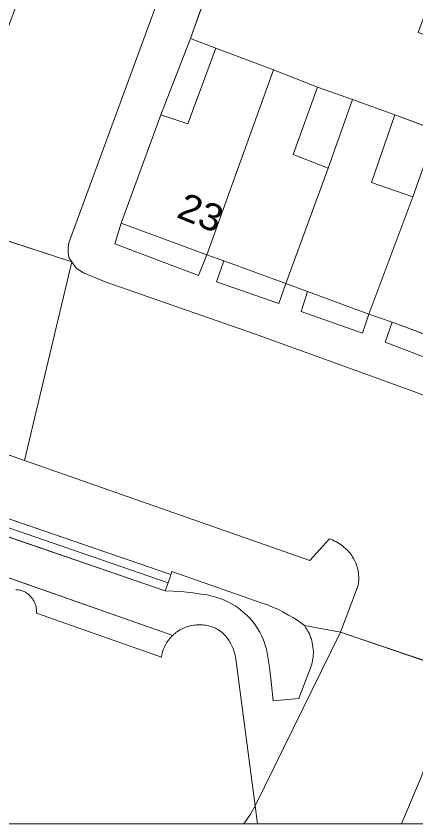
# Model space of a CAD drawing. Extents: x 528790 to 529292, y 179350 to 179856.
# Drawn here: x 529126.67 to 529148.86, y 179356.02 to 179400.83 of the extents above; entities that cross this region are included whole.
import ezdxf

# ---------------------------------------------------------------- set-up
doc = ezdxf.new("R2010")
doc.units = 0
doc.header["$LTSCALE"] = 0.6
for name, color, linetype, lineweight in [('1', 7, 'Continuous', 13), ('2', 7, 'Continuous', 13), ('7', 7, 'Continuous', 13)]:
    doc.layers.add(name, color=color, linetype=linetype, lineweight=lineweight)
doc.layers.add('5', color=7, linetype='Continuous')

msp = doc.modelspace()

# ---------------------------------------------------------------- linework, layer by layer
at = {"layer": '1'}
for points in [[(529153.4, 179460.25), (529147, 179461.55), (529147.5, 179461.3), (529147.9, 179460.65), (529148, 179460.25), (529148.15, 179459.8), (529148.05, 179459.25), (529122.5, 179390.2), (529122.2, 179389.9), (529121.95, 179389.75), (529129.75, 179387.2), (529129.6, 179387.45), (529129.55, 179387.75), (529129.55, 179388), (529129.6, 179388.25), (529151.6, 179448.1)], [(529151.6, 179448.1), (529129.6, 179388.25), (529129.55, 179388), (529129.55, 179387.75), (529129.6, 179387.45), (529129.75, 179387.2), (529130, 179386.85), (529130.4, 179386.6), (529131.6, 179386.1), (529139.9, 179383.2), (529148.75, 179380), (529157.8, 179376.5)], [(529150, 179381.65), (529147.15, 179382.75), (529147.55, 179383.85), (529146.25, 179384.3), (529145.9, 179383.25), (529142.5, 179384.45), (529142.85, 179385.55), (529141.65, 179386), (529141.25, 179384.9), (529137.8, 179386.1), (529138.2, 179387.25), (529137.25, 179387.6), (529136.8, 179386.45), (529132.15, 179388.2), (529132.5, 179389.35), (529134.7, 179395.35), (529136.35, 179399.6), (529137.8, 179403.7)], [(529157.8, 179376.5), (529148.75, 179380), (529139.9, 179383.2), (529131.6, 179386.1), (529130.4, 179386.6), (529130, 179386.85), (529129.75, 179387.2), (529127.13, 179376.18), (529142.98, 179370.64), (529144.07, 179371.83), (529144.17, 179371.8), (529144.26, 179371.76), (529144.35, 179371.71), (529144.45, 179371.67), (529144.54, 179371.62), (529144.62, 179371.56), (529144.71, 179371.5), (529144.79, 179371.44), (529144.87, 179371.38), (529145, 179371.26), (529145.07, 179371.2), (529145.13, 179371.13), (529145.19, 179371.06), (529145.25, 179370.99), (529145.3, 179370.91), (529145.35, 179370.83), (529145.4, 179370.75), (529145.47, 179370.62), (529145.51, 179370.54), (529145.54, 179370.45), (529145.57, 179370.36), (529145.6, 179370.28), (529145.63, 179370.19), (529145.65, 179370.1), (529145.66, 179370.01), (529145.67, 179369.91), (529145.68, 179369.82), (529145.69, 179369.73), (529145.69, 179369.64), (529145.69, 179369.55), (529145.68, 179369.45), (529145.67, 179369.36), (529145.66, 179369.27), (529145.63, 179369.15), (529144.68, 179366.66), (529151.29, 179364.41)], [(529088.21, 179386.8), (529088.54, 179386.66), (529088.9, 179386.48), (529102.86, 179381.55), (529107.2, 179380.02), (529108.61, 179379.52), (529108.44, 179379.07), (529135.26, 179369.85), (529135.32, 179370.03), (529140.32, 179368.27), (529140.62, 179368.17), (529140.91, 179368.05), (529141.19, 179367.93), (529141.47, 179367.79), (529141.79, 179367.61), (529142.06, 179367.45), (529142.32, 179367.28), (529142.67, 179367.02)], [(529142.67, 179367.02), (529144.68, 179366.66), (529145.63, 179369.15), (529145.66, 179369.27), (529145.67, 179369.36), (529145.68, 179369.45), (529145.69, 179369.55), (529145.69, 179369.64), (529145.69, 179369.73), (529145.68, 179369.82), (529145.67, 179369.91), (529145.66, 179370.01), (529145.65, 179370.1), (529145.63, 179370.19), (529145.6, 179370.28), (529145.57, 179370.36), (529145.54, 179370.45), (529145.51, 179370.54), (529145.47, 179370.62), (529145.4, 179370.75), (529145.35, 179370.83), (529145.3, 179370.91), (529145.25, 179370.99), (529145.19, 179371.06), (529145.13, 179371.13), (529145.07, 179371.2), (529145, 179371.26), (529144.87, 179371.38), (529144.79, 179371.44), (529144.71, 179371.5), (529144.62, 179371.56), (529144.54, 179371.62), (529144.45, 179371.67), (529144.35, 179371.71), (529144.26, 179371.76), (529144.17, 179371.8), (529144.07, 179371.83), (529142.98, 179370.64), (529127.13, 179376.18), (529118.73, 179379.12)], [(529139.93, 179357.02), (529144.68, 179366.66), (529142.67, 179367.02), (529142.74, 179366.92), (529142.8, 179366.83), (529142.85, 179366.74), (529142.9, 179366.65), (529142.95, 179366.56), (529142.99, 179366.46), (529143.02, 179366.37), (529143.06, 179366.27), (529143.08, 179366.17), (529143.11, 179366.07), (529143.13, 179365.97), (529143.15, 179365.8), (529143.16, 179365.7), (529143.17, 179365.59), (529143.17, 179365.49), (529143.16, 179365.39), (529143.16, 179365.28), (529143.14, 179365.18), (529143.13, 179365.08), (529143.1, 179364.98), (529143.08, 179364.88), (529143.05, 179364.78), (529142.37, 179362.98), (529140.93, 179362.84), (529140.84, 179363.74), (529140.73, 179364.71), (529140.57, 179365.71), (529140.5, 179365.94), (529140.44, 179366.12), (529140.37, 179366.3), (529140.29, 179366.48), (529140.2, 179366.65), (529140.04, 179366.92), (529139.94, 179367.06), (529139.84, 179367.19), (529139.74, 179367.32), (529139.63, 179367.45), (529139.51, 179367.57), (529139.39, 179367.68), (529139.26, 179367.79), (529139.13, 179367.9), (529139, 179368), (529138.83, 179368.11), (529138.69, 179368.2), (529138.54, 179368.28), (529138.39, 179368.36), (529138.24, 179368.43), (529138.08, 179368.49), (529137.92, 179368.55), (529137.65, 179368.63), (529137.47, 179368.68), (529137.29, 179368.72), (529137.11, 179368.75), (529136.93, 179368.77), (529136.48, 179368.84), (529135.82, 179368.92), (529134.94, 179368.95), (529108.11, 179378.17)], [(529113.41, 179374.18), (529135.36, 179366.48), (529135.42, 179366.54), (529135.49, 179366.59), (529135.56, 179366.65), (529135.63, 179366.7), (529135.76, 179366.78), (529135.84, 179366.82), (529135.92, 179366.86), (529136, 179366.9), (529136.08, 179366.93), (529136.16, 179366.96), (529136.25, 179366.98), (529136.33, 179367.01), (529136.42, 179367.02), (529136.51, 179367.04), (529136.59, 179367.05), (529136.68, 179367.06), (529136.77, 179367.06), (529136.88, 179367.06), (529136.96, 179367.06), (529137.04, 179367.06), (529137.12, 179367.05), (529137.19, 179367.04), (529137.27, 179367.03), (529137.35, 179367.01), (529137.43, 179366.99), (529137.5, 179366.97), (529137.58, 179366.94), (529137.65, 179366.91), (529137.73, 179366.88), (529137.8, 179366.84), (529137.87, 179366.81)], [(529127.14, 179368.89), (529127.18, 179368.87), (529127.23, 179368.84), (529127.27, 179368.81), (529127.31, 179368.78), (529127.35, 179368.75), (529127.39, 179368.72), (529127.42, 179368.68), (529127.46, 179368.64), (529127.49, 179368.61), (529127.53, 179368.57), (529127.56, 179368.53), (529127.59, 179368.48), (529127.61, 179368.44), (529127.64, 179368.4), (529127.66, 179368.35), (529127.68, 179368.31), (529127.71, 179368.26), (529127.72, 179368.21), (529127.74, 179368.17), (529127.75, 179368.12), (529127.77, 179368.07), (529127.78, 179368.02), (529127.78, 179367.97), (529127.79, 179367.92), (529127.79, 179367.87), (529127.8, 179367.82), (529127.79, 179367.77), (529127.79, 179367.71), (529134.73, 179365.28), (529134.76, 179365.42), (529134.78, 179365.5), (529134.8, 179365.59), (529134.83, 179365.67), (529134.86, 179365.75), (529134.9, 179365.83), (529134.94, 179365.91), (529134.98, 179365.99), (529135.02, 179366.07), (529135.07, 179366.14), (529135.12, 179366.21), (529135.18, 179366.28), (529135.23, 179366.35), (529135.29, 179366.42), (529135.36, 179366.48), (529113.41, 179374.18)], [(529127.14, 179368.89), (529127.09, 179368.91), (529127.05, 179368.93), (529127, 179368.95), (529126.95, 179368.97), (529126.9, 179368.98), (529126.85, 179368.99), (529126.8, 179369), (529126.75, 179369.01), (529126.7, 179369.01), (529126.65, 179369.01)], [(529126.65, 179369.01), (529126.7, 179369.01), (529126.75, 179369.01), (529126.8, 179369), (529126.85, 179368.99), (529126.9, 179368.98), (529126.95, 179368.97), (529127, 179368.95), (529127.05, 179368.93), (529127.09, 179368.91), (529127.14, 179368.89)], [(529139.303, 179356.024), (529139.68, 179356.57), (529139.93, 179357.02), (529138.87, 179365.16), (529138.85, 179365.26), (529138.83, 179365.36), (529138.81, 179365.47), (529138.78, 179365.57), (529138.71, 179365.75), (529138.68, 179365.82), (529138.65, 179365.9), (529138.61, 179365.97), (529138.57, 179366.04), (529138.54, 179366.11), (529138.49, 179366.18), (529138.45, 179366.24), (529138.41, 179366.31), (529138.36, 179366.37), (529138.31, 179366.44), (529138.26, 179366.49), (529138.2, 179366.55), (529138.14, 179366.61), (529138.08, 179366.66), (529138, 179366.72), (529137.93, 179366.76), (529137.87, 179366.81), (529137.8, 179366.84), (529137.73, 179366.88), (529137.65, 179366.91), (529137.58, 179366.94), (529137.5, 179366.97), (529137.43, 179366.99), (529137.35, 179367.01), (529137.27, 179367.03), (529137.19, 179367.04), (529137.12, 179367.05), (529137.04, 179367.06), (529136.96, 179367.06), (529136.88, 179367.06), (529136.77, 179367.06), (529136.68, 179367.06), (529136.59, 179367.05), (529136.51, 179367.04), (529136.42, 179367.02), (529136.33, 179367.01), (529136.25, 179366.98), (529136.16, 179366.96), (529136.08, 179366.93), (529136, 179366.9), (529135.92, 179366.86), (529135.84, 179366.82), (529135.76, 179366.78), (529135.63, 179366.7), (529135.56, 179366.65), (529135.49, 179366.59), (529135.42, 179366.54), (529135.36, 179366.48), (529135.29, 179366.42), (529135.23, 179366.35), (529135.18, 179366.28), (529135.12, 179366.21), (529135.07, 179366.14), (529135.02, 179366.07), (529134.98, 179365.99), (529134.94, 179365.91), (529134.9, 179365.83), (529134.86, 179365.75), (529134.83, 179365.67), (529134.8, 179365.59), (529134.78, 179365.5), (529134.76, 179365.42), (529134.73, 179365.28), (529127.79, 179367.71), (529127.79, 179367.77), (529127.8, 179367.82), (529127.79, 179367.87), (529127.79, 179367.92), (529127.78, 179367.97), (529127.78, 179368.02), (529127.77, 179368.07), (529127.75, 179368.12), (529127.74, 179368.17), (529127.72, 179368.21), (529127.71, 179368.26), (529127.68, 179368.31), (529127.66, 179368.35), (529127.64, 179368.4), (529127.61, 179368.44), (529127.59, 179368.48), (529127.56, 179368.53), (529127.53, 179368.57), (529127.49, 179368.61), (529127.46, 179368.64), (529127.42, 179368.68), (529127.39, 179368.72), (529127.35, 179368.75), (529127.31, 179368.78), (529127.27, 179368.81), (529127.23, 179368.84), (529127.18, 179368.87), (529127.14, 179368.89)], [(529137.87, 179366.81), (529137.93, 179366.76), (529138, 179366.72), (529138.08, 179366.66), (529138.14, 179366.61), (529138.2, 179366.55), (529138.26, 179366.49), (529138.31, 179366.44), (529138.36, 179366.37), (529138.41, 179366.31), (529138.45, 179366.24), (529138.49, 179366.18), (529138.54, 179366.11), (529138.57, 179366.04), (529138.61, 179365.97), (529138.65, 179365.9), (529138.68, 179365.82), (529138.71, 179365.75), (529138.78, 179365.57), (529138.81, 179365.47), (529138.83, 179365.36), (529138.85, 179365.26), (529138.87, 179365.16), (529139.93, 179357.02)], [(529149.2, 179358.71), (529148.072, 179356.024), (529152.566, 179356.024)], [(529079.274, 179356.024), (529139.303, 179356.024)]]:
    msp.add_lwpolyline(points, dxfattribs=at)
for points in [[(529150, 179394.5), (529150.45, 179395.8), (529150.6, 179396.15), (529151.613, 179398.966), (529148.989, 179399.93), (529151.2, 179405.95), (529140.9, 179409.8), (529138.55, 179403.45), (529137.8, 179403.7), (529136.35, 179399.6), (529137.75, 179399.05), (529140.95, 179397.85), (529143.4, 179396.9), (529145.35, 179396.2), (529147.7, 179395.35)], [(529136.35, 179399.6), (529134.7, 179395.35), (529136.2, 179394.85), (529137.75, 179399.05)], [(529137.75, 179399.05), (529136.2, 179394.85), (529134.7, 179395.35), (529132.5, 179389.35), (529137.25, 179387.6), (529140.95, 179397.85)], [(529141.65, 179386), (529144, 179392.4), (529142.05, 179393.15), (529143.4, 179396.9), (529140.95, 179397.85), (529137.25, 179387.6), (529138.2, 179387.25)], [(529143.4, 179396.9), (529142.05, 179393.15), (529144, 179392.4), (529145.35, 179396.2)], [(529147.7, 179395.35), (529145.35, 179396.2), (529144, 179392.4), (529141.65, 179386), (529142.85, 179385.55), (529146.25, 179384.3), (529148.7, 179390.8), (529146.4, 179391.6)], [(529154.55, 179394.3), (529150.45, 179395.8), (529150, 179394.5), (529148.7, 179390.8), (529146.25, 179384.3), (529147.55, 179383.85), (529150.4, 179382.8)], [(529148.7, 179390.8), (529150, 179394.5), (529147.7, 179395.35), (529146.4, 179391.6)], [(529121.95, 179389.75), (529118.73, 179379.12), (529127.13, 179376.18), (529129.75, 179387.2)], [(529132.5, 179389.35), (529132.15, 179388.2), (529136.8, 179386.45), (529137.25, 179387.6)], [(529138.2, 179387.25), (529137.8, 179386.1), (529141.25, 179384.9), (529141.65, 179386)], [(529142.85, 179385.55), (529142.5, 179384.45), (529145.9, 179383.25), (529146.25, 179384.3)], [(529147.55, 179383.85), (529147.15, 179382.75), (529150, 179381.65), (529150.4, 179382.8)], [(529134.94, 179368.95), (529135.21, 179369.71), (529135.26, 179369.85), (529108.44, 179379.07), (529108.11, 179378.17)], [(529135.26, 179369.85), (529135.21, 179369.71), (529134.94, 179368.95), (529135.82, 179368.92), (529136.48, 179368.84), (529136.93, 179368.77), (529137.11, 179368.75), (529137.29, 179368.72), (529137.47, 179368.68), (529137.65, 179368.63), (529137.92, 179368.55), (529138.08, 179368.49), (529138.24, 179368.43), (529138.39, 179368.36), (529138.54, 179368.28), (529138.69, 179368.2), (529138.83, 179368.11), (529139, 179368), (529139.13, 179367.9), (529139.26, 179367.79), (529139.39, 179367.68), (529139.51, 179367.57), (529139.63, 179367.45), (529139.74, 179367.32), (529139.84, 179367.19), (529139.94, 179367.06), (529140.04, 179366.92), (529140.2, 179366.65), (529140.29, 179366.48), (529140.37, 179366.3), (529140.44, 179366.12), (529140.5, 179365.94), (529140.57, 179365.71), (529140.73, 179364.71), (529140.84, 179363.74), (529140.93, 179362.84), (529142.37, 179362.98), (529143.05, 179364.78), (529143.08, 179364.88), (529143.1, 179364.98), (529143.13, 179365.08), (529143.14, 179365.18), (529143.16, 179365.28), (529143.16, 179365.39), (529143.17, 179365.49), (529143.17, 179365.59), (529143.16, 179365.7), (529143.15, 179365.8), (529143.13, 179365.97), (529143.11, 179366.07), (529143.08, 179366.17), (529143.06, 179366.27), (529143.02, 179366.37), (529142.99, 179366.46), (529142.95, 179366.56), (529142.9, 179366.65), (529142.85, 179366.74), (529142.8, 179366.83), (529142.74, 179366.92), (529142.67, 179367.02), (529142.32, 179367.28), (529142.06, 179367.45), (529141.79, 179367.61), (529141.47, 179367.79), (529141.19, 179367.93), (529140.91, 179368.05), (529140.62, 179368.17), (529140.32, 179368.27), (529135.32, 179370.03)], [(529148.072, 179356.024), (529149.2, 179358.71), (529151.29, 179364.41), (529144.68, 179366.66), (529139.93, 179357.02), (529140.071, 179356.024)], [(529139.303, 179356.024), (529140.071, 179356.024), (529139.93, 179357.02), (529139.68, 179356.57)]]:
    msp.add_lwpolyline(points, close=True, dxfattribs=at)
at = {"layer": '2'}
for p, q in [((529136.35, 179399.6), (529137.8, 179403.7)), ((529134.7, 179395.35), (529136.35, 179399.6)), ((529136.35, 179399.6), (529137.75, 179399.05)), ((529137.75, 179399.05), (529140.95, 179397.85)), ((529140.95, 179397.85), (529137.25, 179387.6)), ((529140.95, 179397.85), (529143.4, 179396.9)), ((529143.4, 179396.9), (529145.35, 179396.2)), ((529145.35, 179396.2), (529144, 179392.4)), ((529145.35, 179396.2), (529147.7, 179395.35)), ((529132.5, 179389.35), (529134.7, 179395.35)), ((529147.7, 179395.35), (529150, 179394.5)), ((529150, 179394.5), (529148.7, 179390.8)), ((529144, 179392.4), (529141.65, 179386)), ((529148.7, 179390.8), (529146.25, 179384.3)), ((529129.75, 179387.2), (529121.95, 179389.75)), ((529137.25, 179387.6), (529132.5, 179389.35)), ((529138.2, 179387.25), (529137.25, 179387.6)), ((529129.75, 179387.2), (529127.13, 179376.18)), ((529141.65, 179386), (529138.2, 179387.25)), ((529142.85, 179385.55), (529141.65, 179386)), ((529146.25, 179384.3), (529142.85, 179385.55)), ((529147.55, 179383.85), (529146.25, 179384.3)), ((529150.4, 179382.8), (529147.55, 179383.85)), ((529108.44, 179379.07), (529135.26, 179369.85)), ((529118.73, 179379.12), (529127.13, 179376.18)), ((529135.1, 179369.4), (529108.28, 179378.62)), ((529134.94, 179368.95), (529108.11, 179378.17)), ((529135.36, 179366.48), (529113.41, 179374.18)), ((529144.68, 179366.66), (529142.67, 179367.02)), ((529139.93, 179357.02), (529144.68, 179366.66)), ((529151.29, 179364.41), (529144.68, 179366.66)), ((529148.072, 179356.024), (529149.2, 179358.71)), ((529139.93, 179357.02), (529140.071, 179356.024))]:
    msp.add_line(p, q, dxfattribs=at)
for points in [[(529129.75, 179387.2), (529129.6, 179387.45), (529129.55, 179387.75), (529129.55, 179388), (529129.6, 179388.25), (529151.6, 179448.1), (529151.6, 179448.45), (529151.95, 179449.15), (529152.2, 179449.45), (529152.55, 179449.7), (529152.9, 179449.9), (529153.2, 179449.95), (529153.6, 179449.95), (529153.95, 179449.8), (529168.25, 179443.2), (529181.4, 179437.2), (529182, 179436.9), (529182.6, 179436.55), (529183, 179436.25), (529183.5, 179435.55)], [(529134.7, 179395.35), (529136.2, 179394.85), (529137.75, 179399.05)], [(529144, 179392.4), (529142.05, 179393.15), (529143.4, 179396.9)], [(529148.7, 179390.8), (529146.4, 179391.6), (529147.7, 179395.35)], [(529132.5, 179389.35), (529132.15, 179388.2), (529136.8, 179386.45), (529137.25, 179387.6)], [(529129.75, 179387.2), (529130, 179386.85), (529130.4, 179386.6), (529131.6, 179386.1), (529139.9, 179383.2), (529148.75, 179380), (529157.8, 179376.5), (529158.55, 179376.15), (529159.95, 179375.65), (529160.7, 179375.55), (529161, 179375.5), (529161.25, 179375.45)], [(529138.2, 179387.25), (529137.8, 179386.1), (529141.25, 179384.9), (529141.65, 179386)], [(529142.85, 179385.55), (529142.5, 179384.45), (529145.9, 179383.25), (529146.25, 179384.3)], [(529147.55, 179383.85), (529147.15, 179382.75), (529150, 179381.65), (529150.4, 179382.8)], [(529144.68, 179366.66), (529145.63, 179369.15), (529145.66, 179369.27), (529145.67, 179369.36), (529145.68, 179369.45), (529145.69, 179369.55), (529145.69, 179369.64), (529145.69, 179369.73), (529145.68, 179369.82), (529145.67, 179369.91), (529145.66, 179370.01), (529145.65, 179370.1), (529145.63, 179370.19), (529145.6, 179370.28), (529145.57, 179370.36), (529145.54, 179370.45), (529145.51, 179370.54), (529145.47, 179370.62), (529145.4, 179370.75), (529145.35, 179370.83), (529145.3, 179370.91), (529145.25, 179370.99), (529145.19, 179371.06), (529145.13, 179371.13), (529145.07, 179371.2), (529145, 179371.26), (529144.87, 179371.38), (529144.79, 179371.44), (529144.71, 179371.5), (529144.62, 179371.56), (529144.54, 179371.62), (529144.45, 179371.67), (529144.35, 179371.71), (529144.26, 179371.76), (529144.17, 179371.8), (529144.07, 179371.83), (529142.98, 179370.64), (529127.13, 179376.18)], [(529135.26, 179369.85), (529135.21, 179369.71), (529134.94, 179368.95)], [(529142.67, 179367.02), (529142.32, 179367.28), (529142.06, 179367.45), (529141.79, 179367.61), (529141.47, 179367.79), (529141.19, 179367.93), (529140.91, 179368.05), (529140.62, 179368.17), (529140.32, 179368.27), (529135.32, 179370.03), (529135.26, 179369.85)], [(529135.36, 179366.48), (529135.29, 179366.42), (529135.23, 179366.35), (529135.18, 179366.28), (529135.12, 179366.21), (529135.07, 179366.14), (529135.02, 179366.07), (529134.98, 179365.99), (529134.94, 179365.91), (529134.9, 179365.83), (529134.86, 179365.75), (529134.83, 179365.67), (529134.8, 179365.59), (529134.78, 179365.5), (529134.76, 179365.42), (529134.73, 179365.28), (529127.79, 179367.71), (529127.79, 179367.77), (529127.8, 179367.82), (529127.79, 179367.87), (529127.79, 179367.92), (529127.78, 179367.97), (529127.78, 179368.02), (529127.77, 179368.07), (529127.75, 179368.12), (529127.74, 179368.17), (529127.72, 179368.21), (529127.71, 179368.26), (529127.68, 179368.31), (529127.66, 179368.35), (529127.64, 179368.4), (529127.61, 179368.44), (529127.59, 179368.48), (529127.56, 179368.53), (529127.53, 179368.57), (529127.49, 179368.61), (529127.46, 179368.64), (529127.42, 179368.68), (529127.39, 179368.72), (529127.35, 179368.75), (529127.31, 179368.78), (529127.27, 179368.81), (529127.23, 179368.84), (529127.18, 179368.87), (529127.14, 179368.89), (529127.09, 179368.91), (529127.05, 179368.93), (529127, 179368.95), (529126.95, 179368.97), (529126.9, 179368.98), (529126.85, 179368.99), (529126.8, 179369), (529126.75, 179369.01), (529126.7, 179369.01), (529126.65, 179369.01)], [(529134.94, 179368.95), (529135.82, 179368.92), (529136.48, 179368.84), (529136.93, 179368.77), (529137.11, 179368.75), (529137.29, 179368.72), (529137.47, 179368.68), (529137.65, 179368.63), (529137.92, 179368.55), (529138.08, 179368.49), (529138.24, 179368.43), (529138.39, 179368.36), (529138.54, 179368.28), (529138.69, 179368.2), (529138.83, 179368.11), (529139, 179368), (529139.13, 179367.9), (529139.26, 179367.79), (529139.39, 179367.68), (529139.51, 179367.57), (529139.63, 179367.45), (529139.74, 179367.32), (529139.84, 179367.19), (529139.94, 179367.06), (529140.04, 179366.92), (529140.2, 179366.65), (529140.29, 179366.48), (529140.37, 179366.3), (529140.44, 179366.12), (529140.5, 179365.94), (529140.57, 179365.71), (529140.73, 179364.71), (529140.84, 179363.74), (529140.93, 179362.84), (529142.37, 179362.98), (529143.05, 179364.78), (529143.08, 179364.88), (529143.1, 179364.98), (529143.13, 179365.08), (529143.14, 179365.18), (529143.16, 179365.28), (529143.16, 179365.39), (529143.17, 179365.49), (529143.17, 179365.59), (529143.16, 179365.7), (529143.15, 179365.8), (529143.13, 179365.97), (529143.11, 179366.07), (529143.08, 179366.17), (529143.06, 179366.27), (529143.02, 179366.37), (529142.99, 179366.46), (529142.95, 179366.56), (529142.9, 179366.65), (529142.85, 179366.74), (529142.8, 179366.83), (529142.74, 179366.92), (529142.67, 179367.02)], [(529139.93, 179357.02), (529138.87, 179365.16), (529138.85, 179365.26), (529138.83, 179365.36), (529138.81, 179365.47), (529138.78, 179365.57), (529138.71, 179365.75), (529138.68, 179365.82), (529138.65, 179365.9), (529138.61, 179365.97), (529138.57, 179366.04), (529138.54, 179366.11), (529138.49, 179366.18), (529138.45, 179366.24), (529138.41, 179366.31), (529138.36, 179366.37), (529138.31, 179366.44), (529138.26, 179366.49), (529138.2, 179366.55), (529138.14, 179366.61), (529138.08, 179366.66), (529138, 179366.72), (529137.93, 179366.76), (529137.87, 179366.81), (529137.8, 179366.84), (529137.73, 179366.88), (529137.65, 179366.91), (529137.58, 179366.94), (529137.5, 179366.97), (529137.43, 179366.99), (529137.35, 179367.01), (529137.27, 179367.03), (529137.19, 179367.04), (529137.12, 179367.05), (529137.04, 179367.06), (529136.96, 179367.06), (529136.88, 179367.06), (529136.77, 179367.06), (529136.68, 179367.06), (529136.59, 179367.05), (529136.51, 179367.04), (529136.42, 179367.02), (529136.33, 179367.01), (529136.25, 179366.98), (529136.16, 179366.96), (529136.08, 179366.93), (529136, 179366.9), (529135.92, 179366.86), (529135.84, 179366.82), (529135.76, 179366.78), (529135.63, 179366.7), (529135.56, 179366.65), (529135.49, 179366.59), (529135.42, 179366.54), (529135.36, 179366.48)], [(529139.93, 179357.02), (529139.68, 179356.57), (529139.303, 179356.024)]]:
    msp.add_lwpolyline(points, dxfattribs=at)
at = {"layer": '7'}
msp.add_lwpolyline([(528790.22, 179356.024), (529290.22, 179356.024), (529290.22, 179856.024), (528790.22, 179856.024)], close=True, dxfattribs=at)

# ---------------------------------------------------------------- texts
at = {"layer": '5', "width": 1.1}
msp.add_text('23', height=1.5, rotation=338, dxfattribs=at).set_placement((529135.5, 179389.7))

doc.saveas('drawing.dxf')
